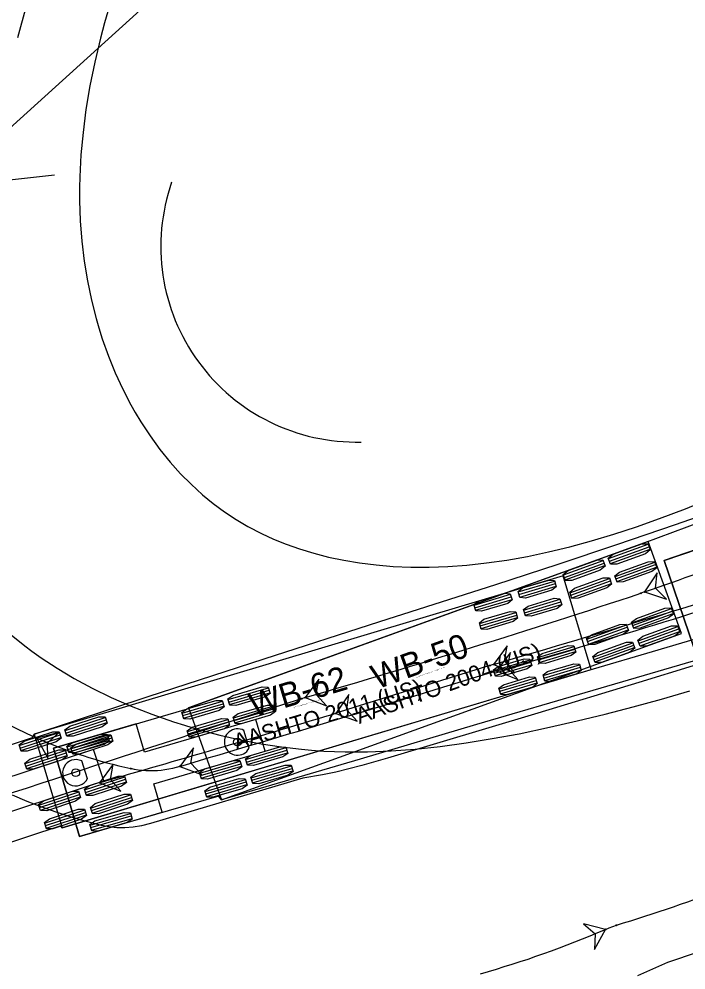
# Model space of a CAD drawing. Extents: x 2096670 to 2098561, y 684033 to 689893.
# Drawn here: x 2097554 to 2097612, y 685826.9 to 685909.6 of the extents above; entities that cross this region are included whole.
import ezdxf

# ---------------------------------------------------------------- set-up
doc = ezdxf.new("R2010")
doc.units = 0
for name, color, linetype in [('Exist Support 1', 7, 'Continuous'), ('Old_Level_63', 7, 'Continuous'), ('Scratch_Level_4', 7, 'Continuous')]:
    doc.layers.add(name, color=color, linetype=linetype)

msp = doc.modelspace()

# ---------------------------------------------------------------- linework, layer by layer
at = {"layer": 'Exist Support 1'}
msp.add_line((2097551.328, 685895.41), (2097557.056, 685896.027), dxfattribs=at)
at = {"layer": 'Old_Level_63'}
for p, q in [((2097638.478, 685872.163), (2097610.065, 685862.533)), ((2097608.669, 685864.171), (2097568.7, 685849.725)), ((2097605.221, 685862.681), (2097608.669, 685863.927)), ((2097605.298, 685862.466), (2097608.747, 685863.712)), ((2097605.376, 685862.25), (2097608.825, 685863.496)), ((2097611.559, 685856.177), (2097608.669, 685864.171)), ((2097601.302, 685861.265), (2097604.75, 685862.511)), ((2097601.38, 685861.049), (2097604.828, 685862.296)), ((2097601.458, 685860.834), (2097604.906, 685862.08)), ((2097605.781, 685861.129), (2097609.23, 685862.376)), ((2097605.859, 685860.914), (2097609.308, 685862.16)), ((2097605.937, 685860.698), (2097609.386, 685861.945)), ((2097610.065, 685862.533), (2097612.634, 685854.956)), ((2097601.278, 685861.194), (2097555.292, 685847.436)), ((2097603.714, 685853.05), (2097601.278, 685861.194)), ((2097601.863, 685859.713), (2097605.311, 685860.959)), ((2097597.368, 685859.785), (2097600.529, 685860.73)), ((2097597.433, 685859.565), (2097600.595, 685860.511)), ((2097597.499, 685859.345), (2097600.661, 685860.291)), ((2097601.941, 685859.497), (2097605.389, 685860.744)), ((2097602.019, 685859.282), (2097605.467, 685860.528)), ((2097593.536, 685858.638), (2097596.697, 685859.584)), ((2097593.601, 685858.419), (2097596.763, 685859.364)), ((2097593.667, 685858.199), (2097596.828, 685859.145)), ((2097597.841, 685858.204), (2097601.002, 685859.15)), ((2097597.906, 685857.984), (2097601.068, 685858.93)), ((2097597.972, 685857.765), (2097601.134, 685858.711)), ((2097594.008, 685857.057), (2097597.17, 685858.003)), ((2097594.074, 685856.838), (2097597.236, 685857.784)), ((2097607.237, 685857.101), (2097610.686, 685858.347)), ((2097607.315, 685856.885), (2097610.764, 685858.132)), ((2097607.393, 685856.67), (2097610.842, 685857.916)), ((2097594.14, 685856.618), (2097597.301, 685857.564)), ((2097603.319, 685855.685), (2097606.767, 685856.931)), ((2097607.798, 685855.549), (2097611.247, 685856.796)), ((2097571.589, 685841.731), (2097611.559, 685856.177)), ((2097603.397, 685855.469), (2097606.845, 685856.716)), ((2097603.475, 685855.254), (2097606.923, 685856.5)), ((2097607.876, 685855.334), (2097611.325, 685856.58)), ((2097607.954, 685855.118), (2097611.402, 685856.365)), ((2097603.88, 685854.133), (2097607.328, 685855.379)), ((2097603.958, 685853.917), (2097607.406, 685855.164)), ((2097599.068, 685854.1), (2097602.23, 685855.046)), ((2097599.134, 685853.881), (2097602.296, 685854.826)), ((2097599.2, 685853.661), (2097602.361, 685854.607)), ((2097604.036, 685853.702), (2097607.484, 685854.948)), ((2097595.236, 685852.954), (2097598.398, 685853.9)), ((2097595.302, 685852.734), (2097598.463, 685853.68)), ((2097595.368, 685852.515), (2097598.529, 685853.46)), ((2097599.541, 685852.519), (2097602.703, 685853.465)), ((2097557.728, 685839.292), (2097603.714, 685853.05)), ((2097599.607, 685852.3), (2097602.768, 685853.246)), ((2097599.673, 685852.08), (2097602.834, 685853.026)), ((2097595.709, 685851.373), (2097598.871, 685852.319)), ((2097595.775, 685851.153), (2097598.936, 685852.099)), ((2097595.84, 685850.934), (2097599.002, 685851.88)), ((2097572.141, 685850.436), (2097575.658, 685851.471)), ((2097572.206, 685850.216), (2097575.723, 685851.251)), ((2097572.27, 685849.996), (2097575.788, 685851.032)), ((2097568.144, 685849.259), (2097571.661, 685850.294)), ((2097568.209, 685849.039), (2097571.726, 685850.075)), ((2097568.273, 685848.819), (2097571.791, 685849.855)), ((2097568.7, 685849.725), (2097571.589, 685841.731)), ((2097572.607, 685848.853), (2097576.124, 685849.888)), ((2097572.672, 685848.633), (2097576.189, 685849.669)), ((2097572.736, 685848.413), (2097576.254, 685849.449)), ((2097557.984, 685847.747), (2097561.468, 685848.889)), ((2097558.055, 685847.529), (2097561.539, 685848.671)), ((2097574.56, 685848.711), (2097564.887, 685845.863)), ((2097568.61, 685847.676), (2097572.127, 685848.712)), ((2097575.369, 685845.961), (2097574.56, 685848.711)), ((2097564.162, 685848.325), (2097556.967, 685846.207)), ((2097558.127, 685847.311), (2097561.611, 685848.453)), ((2097564.887, 685845.863), (2097564.162, 685848.325)), ((2097568.675, 685847.456), (2097572.192, 685848.492)), ((2097568.739, 685847.236), (2097572.257, 685848.272)), ((2097573.969, 685846.201), (2097573.513, 685847.751)), ((2097553.993, 685846.438), (2097557.477, 685847.581)), ((2097554.064, 685846.221), (2097557.548, 685847.363)), ((2097554.136, 685846.003), (2097557.62, 685847.145)), ((2097555.292, 685847.436), (2097557.728, 685839.292)), ((2097558.152, 685846.33), (2097561.677, 685847.342)), ((2097558.215, 685846.11), (2097561.74, 685847.121)), ((2097558.279, 685845.889), (2097561.803, 685846.901)), ((2097558.498, 685846.179), (2097561.982, 685847.321)), ((2097558.569, 685845.961), (2097562.053, 685847.103)), ((2097558.641, 685845.743), (2097562.125, 685846.886)), ((2097560.454, 685846.097), (2097550.382, 685842.795)), ((2097556.967, 685846.207), (2097559.227, 685838.533)), ((2097561.347, 685843.373), (2097560.454, 685846.097)), ((2097573.675, 685845.223), (2097577.193, 685846.259)), ((2097573.74, 685845.004), (2097577.258, 685846.039)), ((2097554.507, 685844.871), (2097557.991, 685846.013)), ((2097554.578, 685844.653), (2097558.062, 685845.795)), ((2097554.65, 685844.435), (2097558.134, 685845.577)), ((2097565.697, 685843.113), (2097575.369, 685845.961)), ((2097573.805, 685844.784), (2097577.322, 685845.819)), ((2097559.925, 685843.564), (2097559.421, 685845.1)), ((2097569.678, 685844.047), (2097573.196, 685845.082)), ((2097569.743, 685843.827), (2097573.261, 685844.862)), ((2097569.808, 685843.607), (2097573.325, 685844.643)), ((2097574.141, 685843.641), (2097577.659, 685844.676)), ((2097574.206, 685843.421), (2097577.724, 685844.456)), ((2097559.676, 685842.584), (2097563.161, 685843.726)), ((2097574.271, 685843.201), (2097577.788, 685844.237)), ((2097551.275, 685840.071), (2097561.347, 685843.373)), ((2097559.748, 685842.366), (2097563.232, 685843.508)), ((2097559.819, 685842.148), (2097563.303, 685843.291)), ((2097566.422, 685840.651), (2097565.697, 685843.113)), ((2097570.144, 685842.464), (2097573.662, 685843.499)), ((2097570.209, 685842.244), (2097573.727, 685843.28)), ((2097570.274, 685842.024), (2097573.791, 685843.06)), ((2097555.685, 685841.275), (2097559.17, 685842.418)), ((2097555.757, 685841.058), (2097559.241, 685842.2)), ((2097555.828, 685840.84), (2097559.312, 685841.982)), ((2097560.19, 685841.016), (2097563.675, 685842.158)), ((2097560.262, 685840.798), (2097563.746, 685841.94)), ((2097560.333, 685840.58), (2097563.817, 685841.723)), ((2097571.589, 685841.731), (2097571.589, 685841.731)), ((2097556.199, 685839.708), (2097559.684, 685840.85)), ((2097556.271, 685839.49), (2097559.755, 685840.632)), ((2097556.342, 685839.272), (2097559.826, 685840.414)), ((2097559.227, 685838.533), (2097566.422, 685840.651)), ((2097560.147, 685839.533), (2097563.671, 685840.545)), ((2097560.21, 685839.313), (2097563.735, 685840.325)), ((2097560.273, 685839.093), (2097563.798, 685840.104)), ((2097557.728, 685839.292), (2097557.728, 685839.292)), ((2097559.227, 685838.533), (2097559.227, 685838.533))]:
    msp.add_line(p, q, dxfattribs=at)
for points in [[(2097554.604, 685910.677), (2097553.852, 685907.937)], [(2097561.973, 685911.238), (2097561.391, 685909.228), (2097561.044, 685907.91), (2097560.55, 685905.817), (2097560.134, 685903.753), (2097559.795, 685901.71), (2097559.537, 685899.713), (2097559.358, 685897.755), (2097559.259, 685895.86), (2097559.239, 685894.934), (2097559.241, 685893.807), (2097559.302, 685892.023), (2097559.437, 685890.258), (2097559.644, 685888.518), (2097559.92, 685886.818), (2097560.266, 685885.147), (2097560.676, 685883.532), (2097560.904, 685882.742), (2097561.209, 685881.78), (2097561.745, 685880.278), (2097562.342, 685878.816), (2097563.001, 685877.394), (2097563.704, 685876.042), (2097564.075, 685875.387), (2097564.56, 685874.58), (2097565.374, 685873.339), (2097566.223, 685872.171), (2097567.12, 685871.061), (2097568.021, 685870.054), (2097568.929, 685869.139), (2097569.932, 685868.231), (2097570.859, 685867.476), (2097571.836, 685866.757), (2097572.848, 685866.087), (2097573.875, 685865.479), (2097575.041, 685864.868), (2097576.089, 685864.385), (2097577.191, 685863.937), (2097578.367, 685863.521), (2097579.59, 685863.149), (2097580.868, 685862.821), (2097582.199, 685862.541), (2097583.583, 685862.311), (2097585.017, 685862.134), (2097586.502, 685862.013), (2097588.035, 685861.949), (2097589.614, 685861.944), (2097591.24, 685862.002), (2097592.909, 685862.123), (2097594.62, 685862.308), (2097596.371, 685862.559), (2097598.161, 685862.876), (2097599.989, 685863.26), (2097601.853, 685863.71), (2097603.751, 685864.226), (2097605.682, 685864.807), (2097607.65, 685865.453), (2097609.641, 685866.157), (2097611.915, 685867.019), (2097613.947, 685867.835)], [(2097612.634, 685854.956), (2097610.065, 685862.533), (2097629.945, 685869.271)], [(2097614.121, 685856.081), (2097608.998, 685854.597), (2097603.878, 685853.092), (2097557.728, 685839.292), (2097557.606, 685839.454), (2097537.82, 685832.959), (2097535.328, 685840.561), (2097545.08, 685843.81), (2097555.154, 685847.138), (2097555.292, 685847.436), (2097565.211, 685850.691), (2097575.276, 685853.966), (2097585.349, 685857.216), (2097595.432, 685860.443), (2097600.835, 685862.201), (2097605.934, 685863.9), (2097611.027, 685865.635), (2097616.113, 685867.407)], [(2097614.448, 685854.31), (2097603.853, 685851.239), (2097593.742, 685848.262), (2097583.643, 685845.255), (2097571.589, 685841.731), (2097571.34, 685842.033), (2097559.227, 685838.533), (2097556.967, 685846.207), (2097568.626, 685849.624), (2097568.7, 685849.725), (2097608.327, 685864.059), (2097613.286, 685865.914)], [(2097608.351, 685859.785), (2097610.251, 685859.162), (2097609.294, 685860.117), (2097609.444, 685861.46), (2097608.351, 685859.785)], [(2097608.351, 685859.785), (2097608.036, 685859.675)], [(2097553.293, 685856.072), (2097554.47, 685855.117), (2097555.086, 685854.651), (2097555.894, 685854.073), (2097557.277, 685853.159), (2097558.758, 685852.274), (2097560.332, 685851.423), (2097561.984, 685850.619), (2097563.713, 685849.862), (2097565.521, 685849.155), (2097567.389, 685848.505), (2097568.345, 685848.202), (2097569.557, 685847.845), (2097571.417, 685847.354), (2097573.217, 685846.943), (2097575.012, 685846.599), (2097576.79, 685846.323), (2097578.533, 685846.116), (2097579.399, 685846.038), (2097580.481, 685845.963), (2097582.332, 685845.895), (2097584.28, 685845.901), (2097586.315, 685845.983), (2097588.421, 685846.14), (2097590.596, 685846.37), (2097592.836, 685846.673), (2097595.117, 685847.042), (2097597.44, 685847.473), (2097600.099, 685848.029), (2097602.495, 685848.579), (2097604.919, 685849.176), (2097607.359, 685849.812), (2097609.816, 685850.484), (2097612.285, 685851.185)], [(2097617.307, 685854.818), (2097607.866, 685851.921), (2097599.061, 685849.257), (2097586.019, 685845.359), (2097583.781, 685844.71), (2097582.649, 685844.409), (2097581.51, 685844.137), (2097580.366, 685843.899), (2097578.642, 685843.605), (2097565.397, 685839.675), (2097564.627, 685839.467), (2097563.886, 685839.344), (2097563.17, 685839.293), (2097562.48, 685839.306), (2097561.814, 685839.374), (2097561.148, 685839.496), (2097559.827, 685839.845), (2097558.507, 685840.233), (2097557.194, 685840.659), (2097555.889, 685841.124), (2097554.679, 685841.593), (2097553.397, 685842.13)], [(2097595.218, 685853.484), (2097597.084, 685852.764), (2097596.177, 685853.766), (2097596.397, 685855.1), (2097595.218, 685853.484)], [(2097595.482, 685852.924), (2097597.336, 685852.176), (2097596.445, 685853.192), (2097596.685, 685854.522), (2097595.482, 685852.924)], [(2097595.218, 685853.484), (2097594.898, 685853.39)], [(2097595.482, 685852.924), (2097595.161, 685852.835)], [(2097578.852, 685850.608), (2097580.716, 685849.883), (2097579.812, 685850.888), (2097580.035, 685852.221), (2097578.852, 685850.608)], [(2097578.852, 685850.608), (2097578.532, 685850.514)], [(2097581.503, 685849.241), (2097583.381, 685848.554), (2097582.457, 685849.54), (2097582.653, 685850.878), (2097581.503, 685849.241)], [(2097581.503, 685849.241), (2097581.185, 685849.142)], [(2097555.519, 685847.091), (2097556.485, 685845.34), (2097556.435, 685846.69), (2097557.46, 685847.571), (2097555.519, 685847.091)], [(2097567.961, 685844.635), (2097569.827, 685843.917), (2097568.919, 685844.919), (2097569.137, 685846.252), (2097567.961, 685844.635)], [(2097560.975, 685843.217), (2097562.836, 685842.485), (2097561.936, 685843.493), (2097562.164, 685844.825), (2097560.975, 685843.217)], [(2097567.961, 685844.635), (2097567.641, 685844.541), (2097567.318, 685844.458), (2097566.992, 685844.388), (2097566.663, 685844.332), (2097566.333, 685844.288), (2097566.001, 685844.258), (2097565.668, 685844.241), (2097565.335, 685844.238), (2097565.002, 685844.25), (2097564.669, 685844.275), (2097564.338, 685844.316), (2097564.01, 685844.37), (2097563.684, 685844.44)], [(2097604.966, 685830.468), (2097603.029, 685830.964), (2097604.047, 685830.075), (2097603.986, 685828.725), (2097604.966, 685830.468)], [(2097604.966, 685830.468), (2097605.273, 685830.6), (2097605.583, 685830.72), (2097605.898, 685830.83)], [(2097613.012, 685828.496), (2097610.349, 685827.59), (2097607.739, 685826.42)]]:
    msp.add_lwpolyline(points, dxfattribs=at)
for points in [[(2097605.396, 685862.197), (2097605.201, 685862.734), (2097605.625, 685863.071), (2097608.108, 685863.968), (2097608.65, 685863.981), (2097608.844, 685863.443), (2097608.42, 685863.106), (2097605.937, 685862.209)], [(2097601.477, 685860.78), (2097601.283, 685861.318), (2097601.707, 685861.655), (2097604.19, 685862.552), (2097604.731, 685862.565), (2097604.925, 685862.027), (2097604.501, 685861.69), (2097602.018, 685860.793)], [(2097605.957, 685860.645), (2097605.762, 685861.183), (2097606.186, 685861.519), (2097608.669, 685862.417), (2097609.21, 685862.429), (2097609.405, 685861.891), (2097608.981, 685861.555), (2097606.498, 685860.657)], [(2097602.038, 685859.228), (2097601.844, 685859.766), (2097602.268, 685860.103), (2097604.751, 685861), (2097605.292, 685861.013), (2097605.486, 685860.475), (2097605.062, 685860.138), (2097602.579, 685859.241)], [(2097608.351, 685859.785), (2097610.251, 685859.162), (2097609.294, 685860.117), (2097609.444, 685861.46)], [(2097597.515, 685859.291), (2097597.351, 685859.839), (2097597.745, 685860.137), (2097600.021, 685860.818), (2097600.513, 685860.785), (2097600.677, 685860.237), (2097600.284, 685859.939), (2097598.007, 685859.258)], [(2097593.683, 685858.145), (2097593.519, 685858.693), (2097593.912, 685858.99), (2097596.189, 685859.671), (2097596.681, 685859.638), (2097596.845, 685859.09), (2097596.451, 685858.793), (2097594.175, 685858.112)], [(2097597.988, 685857.71), (2097597.824, 685858.258), (2097598.218, 685858.556), (2097600.494, 685859.237), (2097600.986, 685859.204), (2097601.15, 685858.656), (2097600.757, 685858.359), (2097598.48, 685857.678)], [(2097594.156, 685856.564), (2097593.992, 685857.112), (2097594.385, 685857.409), (2097596.662, 685858.09), (2097597.154, 685858.058), (2097597.318, 685857.51), (2097596.924, 685857.212), (2097594.648, 685856.531)], [(2097607.413, 685856.617), (2097607.218, 685857.154), (2097607.642, 685857.491), (2097610.125, 685858.388), (2097610.666, 685858.401), (2097610.861, 685857.863), (2097610.437, 685857.526), (2097607.954, 685856.629)], [(2097603.494, 685855.2), (2097603.3, 685855.738), (2097603.724, 685856.075), (2097606.207, 685856.972), (2097606.748, 685856.984), (2097606.942, 685856.447), (2097606.518, 685856.11), (2097604.035, 685855.213)], [(2097607.973, 685855.065), (2097607.779, 685855.603), (2097608.203, 685855.939), (2097610.686, 685856.837), (2097611.227, 685856.849), (2097611.422, 685856.311), (2097610.998, 685855.975), (2097608.515, 685855.077)], [(2097599.216, 685853.607), (2097599.052, 685854.155), (2097599.445, 685854.452), (2097601.722, 685855.133), (2097602.214, 685855.1), (2097602.378, 685854.552), (2097601.984, 685854.255), (2097599.708, 685853.574)], [(2097604.055, 685853.648), (2097603.86, 685854.186), (2097604.285, 685854.523), (2097606.767, 685855.42), (2097607.309, 685855.433), (2097607.503, 685854.895), (2097607.079, 685854.558), (2097604.596, 685853.661)], [(2097595.218, 685853.484), (2097597.084, 685852.764), (2097596.177, 685853.766), (2097596.397, 685855.1)], [(2097595.482, 685852.924), (2097597.336, 685852.176), (2097596.445, 685853.192), (2097596.685, 685854.522)], [(2097595.384, 685852.46), (2097595.22, 685853.008), (2097595.613, 685853.306), (2097597.889, 685853.987), (2097598.381, 685853.954), (2097598.545, 685853.406), (2097598.152, 685853.108), (2097595.876, 685852.427)], [(2097599.689, 685852.026), (2097599.525, 685852.574), (2097599.918, 685852.871), (2097602.194, 685853.552), (2097602.686, 685853.52), (2097602.85, 685852.972), (2097602.457, 685852.674), (2097600.181, 685851.993)], [(2097578.852, 685850.608), (2097580.716, 685849.883), (2097579.812, 685850.888), (2097580.035, 685852.221)], [(2097595.857, 685850.879), (2097595.693, 685851.427), (2097596.086, 685851.725), (2097598.362, 685852.406), (2097598.854, 685852.373), (2097599.018, 685851.825), (2097598.625, 685851.528), (2097596.349, 685850.847)], [(2097572.286, 685849.941), (2097572.125, 685850.49), (2097572.568, 685850.8), (2097575.101, 685851.546), (2097575.642, 685851.526), (2097575.804, 685850.977), (2097575.36, 685850.667), (2097572.827, 685849.921)], [(2097568.289, 685848.765), (2097568.128, 685849.313), (2097568.571, 685849.624), (2097571.104, 685850.369), (2097571.645, 685850.349), (2097571.807, 685849.8), (2097571.363, 685849.49), (2097568.83, 685848.744)], [(2097581.503, 685849.241), (2097583.381, 685848.554), (2097582.457, 685849.54), (2097582.653, 685850.878)], [(2097572.752, 685848.359), (2097572.591, 685848.907), (2097573.035, 685849.218), (2097575.567, 685849.963), (2097576.108, 685849.943), (2097576.27, 685849.394), (2097575.826, 685849.084), (2097573.293, 685848.338)], [(2097558.144, 685847.257), (2097557.966, 685847.801), (2097558.4, 685848.124), (2097560.909, 685848.947), (2097561.45, 685848.943), (2097561.628, 685848.399), (2097561.194, 685848.076), (2097558.686, 685847.253)], [(2097568.755, 685847.182), (2097568.594, 685847.73), (2097569.038, 685848.041), (2097571.57, 685848.786), (2097572.111, 685848.766), (2097572.273, 685848.217), (2097571.829, 685847.907), (2097569.296, 685847.161)], [(2097554.153, 685845.949), (2097553.975, 685846.492), (2097554.409, 685846.816), (2097556.918, 685847.639), (2097557.459, 685847.635), (2097557.637, 685847.091), (2097557.203, 685846.767), (2097554.695, 685845.945)], [(2097555.519, 685847.091), (2097556.485, 685845.34), (2097556.435, 685846.69), (2097557.46, 685847.571)], [(2097558.294, 685845.835), (2097558.137, 685846.384), (2097558.582, 685846.692), (2097561.12, 685847.42), (2097561.661, 685847.396), (2097561.819, 685846.846), (2097561.373, 685846.539), (2097558.835, 685845.811)], [(2097558.658, 685845.689), (2097558.48, 685846.233), (2097558.914, 685846.557), (2097561.423, 685847.379), (2097561.964, 685847.375), (2097562.142, 685846.832), (2097561.708, 685846.508), (2097559.2, 685845.686)], [(2097554.667, 685844.381), (2097554.489, 685844.925), (2097554.923, 685845.248), (2097557.432, 685846.071), (2097557.973, 685846.067), (2097558.151, 685845.523), (2097557.717, 685845.2), (2097555.209, 685844.377)], [(2097567.961, 685844.635), (2097569.827, 685843.917), (2097568.919, 685844.919), (2097569.137, 685846.252)], [(2097573.821, 685844.729), (2097573.659, 685845.278), (2097574.103, 685845.588), (2097576.636, 685846.334), (2097577.177, 685846.314), (2097577.338, 685845.765), (2097576.895, 685845.455), (2097574.362, 685844.709)], [(2097560.975, 685843.217), (2097562.836, 685842.485), (2097561.936, 685843.493), (2097562.164, 685844.825)], [(2097569.824, 685843.552), (2097569.662, 685844.101), (2097570.106, 685844.411), (2097572.639, 685845.157), (2097573.18, 685845.137), (2097573.341, 685844.588), (2097572.898, 685844.278), (2097570.365, 685843.532)], [(2097574.287, 685843.146), (2097574.125, 685843.695), (2097574.569, 685844.005), (2097577.102, 685844.751), (2097577.643, 685844.731), (2097577.804, 685844.182), (2097577.361, 685843.872), (2097574.828, 685843.126)], [(2097559.837, 685842.094), (2097559.659, 685842.638), (2097560.093, 685842.961), (2097562.601, 685843.784), (2097563.143, 685843.78), (2097563.321, 685843.237), (2097562.887, 685842.913), (2097560.378, 685842.09)], [(2097570.29, 685841.97), (2097570.128, 685842.518), (2097570.572, 685842.829), (2097573.105, 685843.574), (2097573.646, 685843.554), (2097573.807, 685843.005), (2097573.364, 685842.695), (2097570.831, 685841.949)], [(2097555.846, 685840.786), (2097555.668, 685841.329), (2097556.102, 685841.653), (2097558.61, 685842.476), (2097559.152, 685842.472), (2097559.33, 685841.928), (2097558.896, 685841.604), (2097556.387, 685840.782)], [(2097560.351, 685840.526), (2097560.173, 685841.07), (2097560.607, 685841.394), (2097563.115, 685842.216), (2097563.657, 685842.212), (2097563.835, 685841.669), (2097563.401, 685841.345), (2097560.892, 685840.523)], [(2097556.36, 685839.218), (2097556.182, 685839.762), (2097556.616, 685840.085), (2097559.124, 685840.908), (2097559.666, 685840.904), (2097559.844, 685840.36), (2097559.41, 685840.037), (2097556.901, 685839.214)], [(2097560.289, 685839.038), (2097560.131, 685839.588), (2097560.577, 685839.895), (2097563.115, 685840.624), (2097563.656, 685840.6), (2097563.813, 685840.05), (2097563.368, 685839.742), (2097560.83, 685839.014)], [(2097604.966, 685830.468), (2097603.029, 685830.964), (2097604.047, 685830.075), (2097603.986, 685828.725)]]:
    msp.add_lwpolyline(points, close=True, dxfattribs=at)
for centre, radius in [((2097608.036, 685859.675), 0.0417), ((2097608.036, 685859.675), 0.0417), ((2097608.351, 685859.785), 0.0417), ((2097608.351, 685859.785), 0.0417), ((2097595.218, 685853.484), 0.0417), ((2097595.218, 685853.484), 0.0417), ((2097594.898, 685853.39), 0.0417), ((2097594.898, 685853.39), 0.0417), ((2097595.161, 685852.835), 0.0417), ((2097595.161, 685852.835), 0.0417), ((2097595.482, 685852.924), 0.0417), ((2097595.482, 685852.924), 0.0417), ((2097578.532, 685850.514), 0.0417), ((2097578.532, 685850.514), 0.0417), ((2097578.852, 685850.608), 0.0417), ((2097578.852, 685850.608), 0.0417), ((2097581.185, 685849.142), 0.0417), ((2097581.185, 685849.142), 0.0417), ((2097581.503, 685849.241), 0.0417), ((2097581.503, 685849.241), 0.0417), ((2097555.519, 685847.091), 0.0417), ((2097555.519, 685847.091), 0.0417), ((2097572.966, 685846.748), 0.34), ((2097558.905, 685844.081), 0.34), ((2097563.684, 685844.44), 0.0417), ((2097563.684, 685844.44), 0.0417), ((2097567.961, 685844.635), 0.0417), ((2097567.961, 685844.635), 0.0417), ((2097560.975, 685843.217), 0.0417), ((2097604.966, 685830.468), 0.0417), ((2097604.966, 685830.468), 0.0417), ((2097605.898, 685830.83), 0.0417), ((2097605.898, 685830.83), 0.0417)]:
    msp.add_circle(centre, radius, dxfattribs=at)
for centre, radius, start, end in [((2097571.874, 685884.687), 41, 160.24731, 246.48958), ((2095835.659, 690904.556), 5347.162, 289.361063, 289.575757), ((2096875.403, 688302.062), 2552.189, 286.381892, 287.064048), ((2097445.829, 686391.634), 559.111, 285.52517, 288.29132), ((2097337.424, 686679.215), 863.063, 286.244339, 288.273216), ((2096814.315, 688393.793), 2658.23, 286.470036, 287.082372), ((2098205.354, 683858.768), 2085.947, 107.016775, 107.401948), ((2098777.013, 682130.105), 3908.683, 107.855661, 108.444278), ((2097042.899, 687647.895), 1877.569, 286.017386, 286.660074), ((2097572.966, 685846.748), 1.143, 61.40638, 331.40638), ((2097573.096, 685887.332), 43.913, 246.40495, 257.62353), ((2097558.905, 685844.081), 1.143, 63.15063, 333.15063), ((2097550.523, 686009.982), 187.514, 287.17608, 293.56009), ((2097567.584, 685861.514), 41, 227.10472, 290.06903), ((2097569.318, 685913.833), 90.667, 285.85157, 293.1523)]:
    msp.add_arc(centre, radius, start, end, dxfattribs=at)
at = {"layer": 'Scratch_Level_4'}
msp.add_lwpolyline([(2097566.654, 685912.292), (2097528.882, 685878.132), (2097491.678, 685844.409)], dxfattribs=at)
msp.add_arc((2097583.297, 685889.81), 17, 160.85001, 271.39981, dxfattribs=at)

# ---------------------------------------------------------------- texts
at = {"layer": 'Old_Level_63'}
for s, height, rotation, p in [('WB-50', 2.125, 19.87168, (2097585.075, 685851.305)), ('AASHTO 2004 (US)', 1.41667, 19.87168, (2097583.55, 685848.306)), ('WB-62', 2.125, 16.65596, (2097574.365, 685848.883)), ('(c) 2023 Transoft Solutions, Inc. All rights reserved.', 0.085, 19.87168, (2097588.507, 685852.32)), ('AASHTO 2011 (US)', 1.41667, 16.65596, (2097572.867, 685846.032)), ('(c) 2023 Transoft Solutions, Inc. All rights reserved.', 0.085, 16.65596, (2097577.848, 685849.703))]:
    msp.add_text(s, height=height, rotation=rotation, dxfattribs=at).set_placement(p)

doc.saveas('drawing.dxf')
